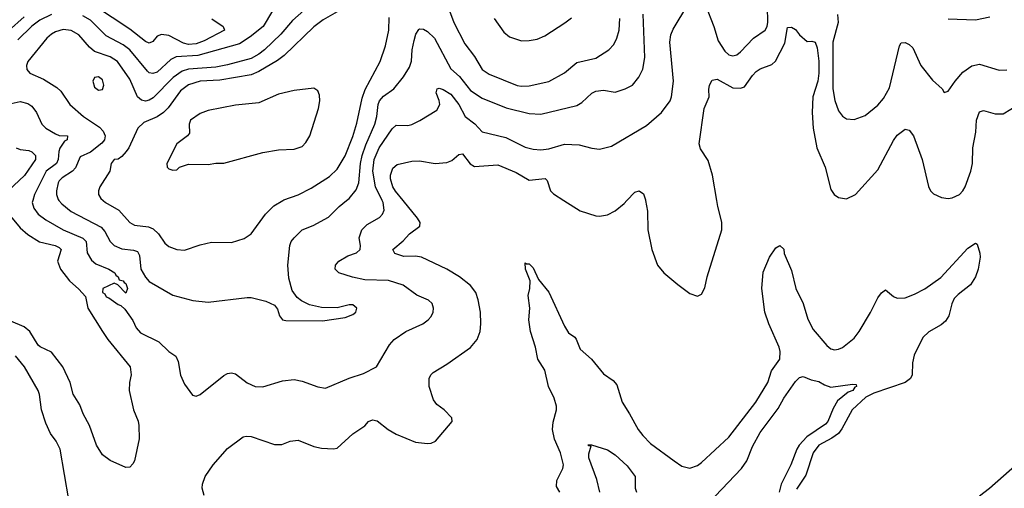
# Model space of a CAD drawing. Header units: inches. Extents: x 1173000 to 1307049, y 522583 to 678455.
# Tile 557 of 617: x 1223488 to 1228517, y 658529 to 660924. Entities that reach past the tile are written whole.
import ezdxf

# ---------------------------------------------------------------- set-up
doc = ezdxf.new("R2010")
doc.units = ezdxf.units.IN
doc.header["$MEASUREMENT"] = 0
doc.layers.add('B2625', color=7, linetype='Continuous')
doc.layers.add('B2626', color=7, linetype='Continuous')

msp = doc.modelspace()

# ---------------------------------------------------------------- linework, layer by layer
at = {"layer": 'B2625', "color": 5}
for points, elevation in [([(1223554.9, 660000), (1223552.2, 659990), (1223560.1, 659960.1), (1223582.3, 659930), (1223621.8, 659901.8), (1223709.7, 659849.7), (1223810, 659807.9), (1223826.7, 659790), (1223832.7, 659732.7), (1223854.7, 659694.7), (1223876.9, 659676.9), (1223942.8, 659650), (1223973, 659630), (1223978.5, 659618.5), (1223990.6, 659610), (1223995.3, 659595.3), (1224016, 659590), (1224020.7, 659580.7), (1224030, 659576), (1224038, 659550), (1224030, 659526), (1223988.4, 659568.4), (1223970, 659578), (1223912, 659550), (1223910.8, 659530), (1223922.9, 659522.9), (1223930, 659508.1), (1223943.6, 659503.6), (1223990, 659468.8), (1224003.9, 659463.9), (1224025.1, 659445.1), (1224066.1, 659386.1), (1224082.1, 659350), (1224104.6, 659324.6), (1224197.8, 659277.8), (1224250, 659227.8), (1224285.1, 659205.1), (1224298, 659178), (1224310, 659107.3), (1224330, 659061), (1224370, 659006), (1224390, 659000.7), (1224410, 659008), (1224530, 659105.5), (1224550, 659115.8), (1224570, 659119.6), (1224590, 659113.7), (1224650, 659068.4), (1224690, 659050.4), (1224730, 659048.5), (1224830, 659078.9), (1224890, 659084.6), (1224930, 659077), (1225010, 659047.4), (1225050, 659040.9), (1225170, 659091.8), (1225244, 659116), (1225309.6, 659150.4), (1225376.6, 659263.4), (1225401.3, 659290), (1225460.7, 659330), (1225546.6, 659370), (1225574, 659390), (1225590, 659408), (1225599.6, 659430), (1225601.6, 659450), (1225594.6, 659474.6), (1225576, 659490), (1225516.8, 659516.8), (1225446.7, 659566.7), (1225372, 659592), (1225250, 659595.1), (1225187.9, 659607.9), (1225118.7, 659630), (1225098.9, 659650), (1225100.5, 659670), (1225118.7, 659690), (1225163.3, 659716.7), (1225208, 659732), (1225226.9, 659750), (1225228.6, 659770), (1225222.2, 659810), (1225235.7, 659850), (1225262.8, 659877.2), (1225326, 659914), (1225340.4, 659930), (1225348.6, 659950), (1225344.1, 659990), (1225339.3, 660000)], 1140), ([(1223688.1, 660000), (1223702.3, 659982.4), (1223750, 659944), (1223903.5, 659863.5), (1223922.4, 659842.4), (1223950.5, 659790.5), (1223970.2, 659770), (1224010, 659752.3), (1224070, 659746.5), (1224090, 659738.8), (1224099, 659719), (1224106.8, 659650), (1224130, 659609.1), (1224150, 659586.9), (1224270, 659516.9), (1224371.5, 659488.5), (1224450, 659480.5), (1224650, 659504.4), (1224670, 659503.8), (1224745.5, 659485.5), (1224790, 659466), (1224805.2, 659445.2), (1224814.8, 659410), (1224830.5, 659390.5), (1224846.7, 659386.7), (1225035.1, 659384.9), (1225150, 659401.6), (1225190, 659417.1), (1225204.5, 659430), (1225209.4, 659450), (1225190, 659467), (1225170, 659467.6), (1225110, 659451.8), (1225030, 659454), (1224967.5, 659467.5), (1224927.5, 659487.5), (1224905.1, 659505.1), (1224880.1, 659540.1), (1224863, 659603), (1224857.7, 659670), (1224867.3, 659770), (1224874.8, 659790), (1224889.8, 659810), (1224929.8, 659850), (1224987.6, 659872.4), (1225065.4, 659914.6), (1225119.3, 659970), (1225157.1, 660000)], 1160), ([(1223914.9, 660000), (1223926.7, 659990), (1223994.7, 659950), (1224050, 659888), (1224074.7, 659874.7), (1224145.2, 659865.2), (1224170, 659854.7), (1224196.5, 659830), (1224230, 659782.6), (1224250, 659764.6), (1224290, 659749.1), (1224330, 659747.1), (1224410, 659773.6), (1224466.9, 659786.9), (1224570, 659785.8), (1224634.6, 659805.5), (1224670, 659830.3), (1224742.6, 659930), (1224786.7, 659973.3), (1224831.8, 660000)], 1180), ([(1224430, 658492.7), (1224419.2, 658530), (1224420.9, 658550), (1224435.6, 658590), (1224476, 658650), (1224550, 658733.4), (1224630, 658792.4), (1224643.8, 658796.2), (1224670, 658794.6), (1224790, 658752.9), (1224827.2, 658752.8), (1224870, 658770.3), (1224910, 658775.3), (1224990, 658743.1), (1225030, 658734.9), (1225090, 658730.5), (1225110, 658734), (1225190, 658807.2), (1225250, 658848.8), (1225270, 658871.6), (1225290, 658879.7), (1225313.9, 658873.9), (1225370, 658830.3), (1225410, 658806), (1225510, 658764.4), (1225570, 658758.7), (1225590, 658760.3), (1225612, 658770), (1225697.2, 658870), (1225695.1, 658890), (1225655.6, 658930), (1225618.4, 658958.4), (1225601.8, 658981.8), (1225578.4, 659050), (1225578.7, 659090), (1225588.4, 659110), (1225599.4, 659120.6), (1225670, 659163.1), (1225790, 659249), (1225824.2, 659290), (1225839.3, 659330), (1225843.7, 659370), (1225841.1, 659430), (1225830, 659493.2), (1225816.8, 659530), (1225790, 659566), (1225734, 659610), (1225669.7, 659650), (1225540.7, 659710), (1225510, 659715.6), (1225450, 659714.5), (1225404.2, 659730), (1225393.3, 659750), (1225446.5, 659793.5), (1225478.8, 659830), (1225531.2, 659868.8), (1225532.5, 659887.5), (1225520.2, 659910), (1225445.8, 660000)], 1120), ([(1226266.7, 660000), (1226350, 659947.2), (1226430, 659922), (1226450, 659920.3), (1226490, 659927.2), (1226530, 659947.4), (1226575.1, 659984.9), (1226589.4, 660000)], 1120), ([(1226684.5, 660000), (1226695.1, 659944.9), (1226695.2, 659850), (1226715.8, 659750), (1226745.3, 659670), (1226778, 659630), (1226850, 659570.4), (1226910, 659524.9), (1226950, 659510.8), (1226970, 659521), (1226986.6, 659553.4), (1226999.2, 659610), (1227073.7, 659850), (1227073.1, 659890), (1227054.2, 659970), (1227049.2, 660000)], 1120), ([(1223416.1, 659950), (1223490, 659859.8), (1223530, 659825.8), (1223588.4, 659788.4), (1223669.7, 659769.7), (1223690, 659760.2), (1223700.2, 659750), (1223681.6, 659690), (1223695.8, 659650), (1223741.5, 659590), (1223790, 659547.7), (1223823.6, 659510), (1223835.8, 659450), (1223910, 659330.3), (1223938, 659290), (1224052.7, 659150), (1224057.6, 659110), (1224048.4, 659070), (1224047.7, 659030), (1224069.3, 658930), (1224092.6, 658872.6), (1224096, 658850), (1224097.6, 658782.4), (1224074.3, 658670), (1224066.1, 658653.9), (1224050, 658637), (1224030, 658636.2), (1223950, 658671.1), (1223910, 658701.1), (1223879.8, 658750), (1223843.9, 658850), (1223811.6, 658910), (1223795.9, 658955.9), (1223761.1, 659010), (1223745.4, 659070), (1223707.9, 659150), (1223650, 659224.4), (1223592.1, 659252.1), (1223581.5, 659261.5), (1223539.9, 659330), (1223510, 659355.2), (1223443.3, 659383.3)], 1120), ([(1226246.6, 658510), (1226230, 658539), (1226231, 658570), (1226261.3, 658630), (1226264.7, 658650), (1226249.8, 658710), (1226219.8, 658779.8), (1226209.9, 658830), (1226211.9, 658868.1), (1226230.3, 658929.7), (1226230.3, 658950), (1226217.8, 658990), (1226189.5, 659050), (1226170, 659133.7), (1226133.6, 659190), (1226123, 659250), (1226095.9, 659330), (1226088.2, 659390), (1226094, 659450), (1226085.4, 659514.6), (1226094, 659550), (1226094.3, 659590), (1226071.3, 659650), (1226070, 659682), (1226076, 659676), (1226090, 659677), (1226110, 659655.6), (1226137.2, 659597.2), (1226190.9, 659530.9), (1226270, 659357.8), (1226290, 659324.7), (1226322.5, 659302.5), (1226330, 659292.2), (1226350, 659240.4), (1226408.5, 659188.5), (1226470, 659114), (1226519.5, 659079.5), (1226537.6, 659057.6), (1226564.7, 658970), (1226603.2, 658910), (1226646, 658830), (1226670, 658798.5), (1226710, 658758.6), (1226830, 658670.4), (1226870, 658643), (1226910, 658633), (1226950, 658646.4), (1226970, 658660.5), (1227110, 658790.3), (1227246.8, 658970), (1227308.9, 659070), (1227327.3, 659130), (1227369.9, 659190), (1227371.5, 659228.5), (1227366.6, 659250), (1227313.9, 659370), (1227294.2, 659430), (1227278, 659550), (1227285.8, 659634.2), (1227317, 659710), (1227350, 659758), (1227370.3, 659770.3), (1227390, 659751.3), (1227392.2, 659730), (1227430, 659642.8), (1227451.8, 659550), (1227490, 659474.4), (1227513.4, 659393.4), (1227541.2, 659341.2), (1227610, 659258.4), (1227630, 659242.7), (1227650, 659236.6), (1227670, 659239.8), (1227690, 659249.5), (1227750, 659295.9), (1227775.4, 659330), (1227832.5, 659427.5), (1227870, 659502.8), (1227890, 659529.1), (1227910, 659544.2), (1227950.1, 659510.1), (1227970, 659500.6), (1228010, 659502.3), (1228058.7, 659521.3), (1228110, 659549.4), (1228192.5, 659607.5), (1228330, 659757.2), (1228370, 659781.6), (1228377.7, 659777.7), (1228391.7, 659731.7), (1228392.7, 659710), (1228383.6, 659650), (1228369.2, 659610), (1228344.2, 659570), (1228280.6, 659519.3), (1228261.3, 659498.7), (1228247.9, 659472.1), (1228232.6, 659410), (1228216.6, 659383.4), (1228194.8, 659365.2), (1228130.5, 659329.5), (1228100.6, 659299.4), (1228055.5, 659210), (1228047.4, 659170), (1228045.8, 659110), (1228038, 659090), (1228010.1, 659069.9), (1227850, 659016.1), (1227810, 658995), (1227739.5, 658930), (1227687.3, 658832.7), (1227669.8, 658810.2), (1227635.1, 658784.9), (1227570.2, 658750), (1227541.1, 658710), (1227502.9, 658597.1), (1227455.4, 658524.6)], 1080), ([(1223738.3, 658470), (1223695.4, 658730), (1223674.3, 658770), (1223646, 658810), (1223621.7, 658861.7), (1223598.7, 658930), (1223588.7, 659008.7), (1223581.7, 659030), (1223512.1, 659150), (1223467, 659207)], 1140), ([(1227039.5, 658490), (1227173.8, 658630), (1227201.5, 658670), (1227230, 658743.2), (1227270, 658815.2), (1227362.3, 658937.7), (1227390.9, 658990), (1227450, 659074.9), (1227470, 659095.3), (1227490, 659101.3), (1227530, 659084.4), (1227570, 659075.3), (1227598.5, 659058.5), (1227630, 659047), (1227742, 659062), (1227759.3, 659059.3), (1227762, 659050), (1227753.8, 659046.2), (1227743, 659030), (1227719, 659021), (1227664.3, 658975.7), (1227642.2, 658937.8), (1227614.6, 658870), (1227603.6, 658856.4), (1227507.9, 658792.1), (1227469.7, 658750), (1227456.7, 658730), (1227425.7, 658650), (1227377.4, 658550), (1227366, 658510)], 1060), ([(1226450.5, 658510), (1226435, 658575), (1226394.2, 658685.9), (1226394.3, 658705.7), (1226406, 658746), (1226394, 658746), (1226389, 658751), (1226409, 658751), (1226490, 658726), (1226530, 658700.7), (1226590, 658643.8), (1226632, 658590), (1226631.7, 658530), (1226638.5, 658510)], 1060), ([(1228390, 658491.3), (1228440.4, 658530), (1228583.7, 658656.3)], 1080)]:
    msp.add_lwpolyline(points, dxfattribs=dict(at, elevation=elevation))
at = {"layer": 'B2626', "color": 5}
for points, elevation in [([(1224982.7, 661010), (1224880.8, 660919.2), (1224822.1, 660850), (1224738.6, 660770), (1224710, 660747.4), (1224670, 660725.9), (1224550, 660692.7), (1224490, 660681.6), (1224350, 660672), (1224318.3, 660661.7), (1224271.4, 660628.6), (1224170, 660524.9), (1224150, 660512.9), (1224130, 660508.1), (1224110, 660512), (1224089.2, 660529.2), (1224050, 660619.8), (1223986.6, 660710), (1223950, 660734.8), (1223870, 660761.4), (1223843.7, 660783.7), (1223790, 660846), (1223750, 660868.5), (1223710, 660873.3), (1223670, 660861.2), (1223650, 660849.9), (1223627, 660830), (1223529.3, 660710), (1223522.6, 660690), (1223524.9, 660670), (1223540.3, 660650), (1223610, 660620.9), (1223678.3, 660578.3), (1223698, 660558), (1223744, 660490), (1223814.4, 660430), (1223894.8, 660374.8), (1223913.9, 660353.9), (1223923.8, 660330), (1223921.1, 660310), (1223906.9, 660293.1), (1223850, 660246.9), (1223797.1, 660222.9), (1223773.1, 660166.9), (1223757.5, 660150), (1223704.7, 660115.3), (1223690, 660100.2), (1223684, 660090), (1223676.1, 660050), (1223676.3, 660030), (1223684.5, 660004.5), (1223688.1, 660000)], 1160), ([(1224470, 660927.6), (1224527.1, 660890), (1224533.4, 660870), (1224430, 660815.3), (1224390, 660800.1), (1224350, 660797.2), (1224324.1, 660804.1), (1224250, 660842.7), (1224212, 660848), (1224190, 660840.5), (1224167.6, 660812.4), (1224150, 660804.1), (1224130, 660812.8), (1224050, 660875.7), (1223870, 660994.6)], 1120), ([(1225339.3, 660000), (1225305.2, 660070), (1225291, 660150), (1225297.9, 660210), (1225323.4, 660270), (1225390, 660366.7), (1225410, 660384.7), (1225470, 660383.5), (1225490.7, 660389.3), (1225531.5, 660408.5), (1225617.7, 660462.3), (1225633.5, 660490), (1225630.7, 660510.7), (1225615.4, 660550), (1225620.9, 660570), (1225630, 660573.8), (1225650, 660567.1), (1225690, 660544), (1225730, 660490.9), (1225763.5, 660430), (1225811.8, 660391.8), (1225850, 660351.1), (1225970, 660322.3), (1226070, 660273.2), (1226110, 660262.8), (1226150, 660258.8), (1226190, 660264.3), (1226270, 660287.7), (1226344.7, 660284.7), (1226410, 660266.7), (1226450, 660262.4), (1226510, 660277), (1226690, 660384.2), (1226765.1, 660450), (1226809.8, 660510.2), (1226817, 660530), (1226826.7, 660610), (1226809.1, 660810), (1226812.7, 660847.3), (1226825.2, 660874.8), (1226900.6, 660999.4)], 1140), ([(1226990, 660998.7), (1227032.3, 660890), (1227055.6, 660815.6), (1227090, 660763.7), (1227110, 660745.3), (1227130, 660738.7), (1227150, 660744.6), (1227170, 660759.5), (1227236.4, 660830), (1227295.3, 660870), (1227304.8, 660890), (1227308.2, 660911.8), (1227306.8, 660990)], 1140), ([(1223510, 660938.7), (1223430, 660867.6)], 1120), ([(1223650, 660950.6), (1223590, 660922.2), (1223550, 660891.4), (1223478.1, 660821.9)], 1140), ([(1224779, 660970), (1224731.3, 660890), (1224664.3, 660835.7), (1224610, 660800.3), (1224398.5, 660741.5), (1224286.3, 660733.7), (1224259.7, 660720.3), (1224190, 660655.4), (1224168.4, 660648.4), (1224150, 660652.5), (1224140.7, 660660.7), (1224050.5, 660770.5), (1224015.7, 660795.7), (1223930, 660840.8), (1223850, 660921.4), (1223810, 660944.5)], 1140), ([(1225110, 660964.3), (1225037.5, 660922.5), (1224990, 660888.3), (1224838.9, 660741.1), (1224804.7, 660715.3), (1224710, 660658.9), (1224670, 660641.8), (1224510, 660615.8), (1224410, 660610.3), (1224350, 660592), (1224310, 660560.7), (1224245.9, 660474.1), (1224222.7, 660450), (1224190, 660428.2), (1224121.9, 660398.1), (1224092.1, 660370), (1224045.6, 660270), (1224031.9, 660250), (1224010, 660225), (1223990, 660210.8), (1223970, 660209.5), (1223955.8, 660190), (1223949.1, 660150), (1223898, 660070), (1223890.3, 660050), (1223890.4, 660030), (1223903.1, 660010), (1223914.9, 660000)], 1180), ([(1224831.8, 660000), (1224837, 660003), (1224910.4, 660029.6), (1224977.3, 660062.7), (1225070, 660122.3), (1225110, 660160.9), (1225150, 660228.9), (1225190, 660326.5), (1225210, 660394.9), (1225237.6, 660522.4), (1225253, 660567), (1225329.1, 660710), (1225357, 660790), (1225372.8, 660870), (1225375.2, 660935.2)], 1180), ([(1225157.1, 660000), (1225170, 660010.2), (1225206.1, 660053.9), (1225219.6, 660090), (1225228.5, 660190), (1225236.4, 660230), (1225255.1, 660284.9), (1225300.9, 660390), (1225312.3, 660430), (1225319.3, 660490), (1225325.7, 660510), (1225345.9, 660534.1), (1225399.2, 660570), (1225448.1, 660631.9), (1225478.6, 660681.4), (1225488.6, 660711.4), (1225492.6, 660770), (1225502.1, 660817.9), (1225510.6, 660849.4), (1225525.9, 660874.1), (1225530, 660878), (1225550, 660874.9), (1225570, 660863.8), (1225606, 660830), (1225690, 660672.4), (1225733.9, 660633.9), (1225790, 660561.5), (1225850, 660523.2), (1225973.3, 660473.3), (1226090, 660444), (1226150, 660440.6), (1226334.1, 660485.9), (1226359.1, 660500.9), (1226410, 660549), (1226430, 660559.1), (1226470, 660563.6), (1226530, 660554.3), (1226580.9, 660570), (1226616.9, 660590), (1226649.8, 660630.2), (1226670, 660670.6), (1226681.4, 660730), (1226672.8, 660952.8)], 1160), ([(1225683.2, 660970), (1225706, 660910), (1225761.1, 660801.1), (1225810, 660736.2), (1225850.2, 660670), (1225885.4, 660645.4), (1226028.2, 660588.2), (1226050, 660583.9), (1226090, 660586.8), (1226190, 660608.6), (1226270, 660652.8), (1226334, 660706), (1226430, 660726.7), (1226497.6, 660770), (1226522.5, 660797.5), (1226538.4, 660830), (1226548.8, 660871.2), (1226553.2, 660930)], 1180), ([(1225910.6, 660930), (1225960.1, 660860.1), (1225990, 660835.8), (1226050, 660816.6), (1226090, 660817.1), (1226130, 660823.9), (1226170, 660841.8), (1226272.3, 660907.7), (1226306.3, 660933.7)], 1220), ([(1227664.8, 660950), (1227668, 660910), (1227640.1, 660810), (1227640.1, 660570), (1227651, 660511), (1227670, 660459.1), (1227690, 660430.5), (1227710, 660417.1), (1227750, 660413.4), (1227805.9, 660434.1), (1227870, 660486.5), (1227899.5, 660520.5), (1227930, 660576.4), (1227981.1, 660790), (1227990, 660805.5), (1228010, 660807), (1228030, 660797.3), (1228050, 660780.3), (1228091.1, 660690), (1228150, 660614.9), (1228198.8, 660570), (1228210, 660551.3), (1228230, 660558), (1228265.6, 660610), (1228304.9, 660655.1), (1228350, 660688), (1228390, 660696.5), (1228490, 660666), (1228530, 660667.9)], 1140), ([(1228230, 660929.1), (1228370, 660923.6), (1228442.2, 660937.8)], 1160), ([(1227049.2, 660000), (1227027.1, 660130), (1227004.4, 660204.4), (1226964.2, 660264.2), (1226957.8, 660290), (1226983.8, 660470), (1227009.6, 660530), (1227007.4, 660567.4), (1227011, 660590), (1227024.4, 660615.6), (1227050, 660620.3), (1227130, 660576.3), (1227170, 660573.8), (1227190, 660581.4), (1227230, 660638.5), (1227250, 660659.2), (1227270, 660672.6), (1227330, 660695.9), (1227348.7, 660711.3), (1227396.4, 660803.6), (1227410, 660883.8), (1227430, 660886), (1227450, 660873.2), (1227470, 660847.4), (1227510, 660813.4), (1227533.8, 660813.8), (1227550, 660808.4), (1227560.1, 660780.1), (1227570, 660711.3), (1227569.2, 660650), (1227563.8, 660610), (1227539.1, 660530), (1227536.1, 660450), (1227540.3, 660370), (1227559.1, 660270), (1227601.8, 660170), (1227630, 660056), (1227648, 660030), (1227670, 660015.8), (1227710, 660008.7), (1227755.8, 660030), (1227870, 660156), (1227950, 660306.7), (1227970, 660334), (1228010, 660363.8), (1228030, 660359.3), (1228053.6, 660330), (1228097.1, 660210), (1228130, 660071), (1228139.5, 660050), (1228154.5, 660034.5), (1228195.2, 660015.2), (1228230, 660010.2), (1228250, 660013.2), (1228288, 660030), (1228305.6, 660050), (1228317.1, 660070), (1228345.8, 660150), (1228354.6, 660190), (1228356.5, 660270), (1228370.6, 660350), (1228374.8, 660410), (1228390, 660453.7), (1228410, 660460.2), (1228470, 660443.2), (1228510, 660443.8), (1228589.9, 660490.1)], 1120), ([(1223444.8, 660495.2), (1223490, 660505.4), (1223530, 660496.2), (1223550, 660482), (1223572.9, 660450), (1223601.5, 660390), (1223621.5, 660370), (1223670, 660340.1), (1223690, 660332.9), (1223732.2, 660330), (1223730.3, 660310), (1223717.5, 660302.5), (1223693.2, 660266.8), (1223687.5, 660250), (1223684.2, 660210), (1223676.4, 660190), (1223623.3, 660150), (1223563, 660030), (1223554.9, 660000)], 1140), ([(1223470, 660269.3), (1223490, 660261.5), (1223535.4, 660255.4), (1223550, 660249.3), (1223569.3, 660230), (1223568.8, 660210), (1223512.2, 660127.8), (1223430, 660050.6)], 1120), ([(1225445.8, 660000), (1225407, 660047), (1225393.3, 660070), (1225382, 660110), (1225381.8, 660130), (1225393.9, 660166.1), (1225416.4, 660183.6), (1225490, 660200.7), (1225530, 660202.3), (1225610, 660189.4), (1225670, 660194.3), (1225695.6, 660204.4), (1225730, 660235.8), (1225750, 660239.3), (1225787.8, 660187.8), (1225810, 660173.8), (1225930, 660183), (1226022.8, 660142.8), (1226090, 660103.9), (1226172.5, 660112.5), (1226182.7, 660102.7), (1226199, 660050), (1226213.7, 660033.7), (1226266.7, 660000)], 1120), ([(1226589.4, 660000), (1226630, 660043.1), (1226651, 660050), (1226674.7, 660034.7), (1226683.7, 660003.7), (1226684.5, 660000)], 1120)]:
    msp.add_lwpolyline(points, dxfattribs=dict(at, elevation=elevation))
for points, elevation in [([(1223890, 660631.5), (1223870, 660627.8), (1223861.1, 660610), (1223870, 660578.7), (1223890, 660564), (1223910, 660567), (1223918.4, 660590), (1223910, 660617.2)], 1180), ([(1224990, 660573.8), (1224890, 660562.3), (1224810, 660542.9), (1224710, 660498.8), (1224590, 660487.2), (1224450, 660459.5), (1224410, 660445), (1224360.9, 660410), (1224354.2, 660390), (1224355.5, 660344.5), (1224344.9, 660330), (1224290, 660289.9), (1224239, 660190), (1224241.8, 660170), (1224250, 660161.3), (1224270, 660154.6), (1224290, 660156.3), (1224303.7, 660170), (1224350, 660186.3), (1224450, 660184.2), (1224489.8, 660190.2), (1224530.2, 660190.2), (1224730, 660244.8), (1224810, 660259.4), (1224890, 660263), (1224930, 660276.9), (1224950, 660295.8), (1224970.5, 660330), (1225014.5, 660470), (1225021.5, 660510), (1225018.4, 660538.4), (1225010, 660560.7)], 1220)]:
    msp.add_lwpolyline(points, close=True, dxfattribs=dict(at, elevation=elevation))

doc.saveas('drawing.dxf')
